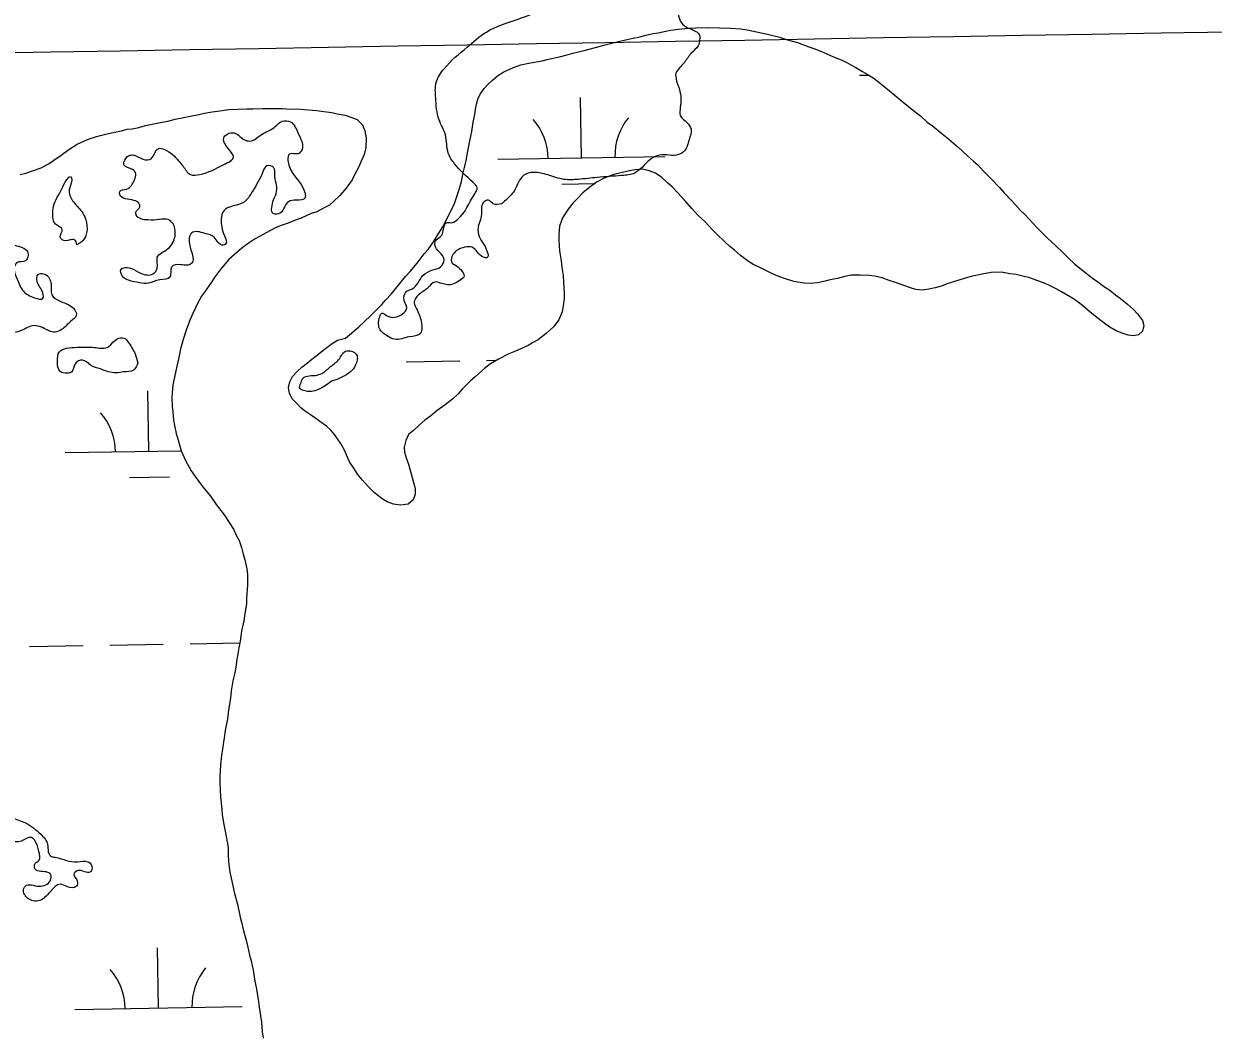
# Model space of a CAD drawing. Extents: x 3887375 to 3925618, y 296674 to 322633.
# Drawn here: x 3905697 to 3906408, y 313882 to 314484 of the extents above; entities that cross this region are included whole.
import ezdxf

# ---------------------------------------------------------------- set-up
doc = ezdxf.new("R2010")
doc.units = 0
for name, color, linetype in [('V-GRID-MAJR', 7, 'Continuous'), ('V-RIVR-EDGE', 7, 'Continuous'), ('V-WETL-SWMP', 7, 'Continuous')]:
    doc.layers.add(name, color=color, linetype=linetype)

msp = doc.modelspace()

# ---------------------------------------------------------------- linework, layer by layer
at = {"layer": 'V-GRID-MAJR'}
msp.add_spline([(3891444.7, 314225.88), (3896753.86, 314315.07), (3902063.01, 314405.04), (3907372.14, 314495.79), (3912681.27, 314587.3), (3917990.38, 314679.59), (3923299.47, 314772.65)], degree=3, dxfattribs=at)
at = {"layer": 'V-RIVR-EDGE'}
for points in [[(3905961.92, 314470.17), (3905973.37, 314479.23), (3905991.84, 314486.8), (3906011.78, 314493.78), (3906032.6, 314499.3), (3906048.43, 314504.24), (3906065.14, 314507.42), (3906073.34, 314506.82), (3906080.95, 314503.57), (3906087.09, 314497.7), (3906088.53, 314487.73), (3906090.87, 314483.63), (3906097.01, 314480.39), (3906100.81, 314477.45), (3906100.8, 314474.52), (3906099.92, 314471.01), (3906095.8, 314466.62), (3906091.69, 314461.06), (3906086.69, 314454.63), (3906088.72, 314444.96), (3906089.28, 314434.11), (3906089.27, 314429.43), (3906093.36, 314425.02), (3906095.69, 314421.21), (3906094.5, 314414.76), (3906091.85, 314408.33), (3906088.33, 314405.99), (3906076.9, 314405.73), (3906071.04, 314402.81), (3906061.93, 314394.92), (3906054.31, 314393.48), (3906039.66, 314392.34), (3906028.23, 314391.2), (3906019.73, 314391.22), (3906010.07, 314393.88), (3906001.58, 314395.36), (3905995.71, 314393.62), (3905990.13, 314384.55), (3905984.25, 314378.12), (3905982.49, 314376.66)], [(3905982.49, 314376.66), (3905977.51, 314376.67), (3905974.58, 314378.73), (3905971.35, 314376.98), (3905970.47, 314372.59), (3905970.16, 314368.19), (3905968.69, 314363.8), (3905968.67, 314358.24), (3905973.92, 314347.97), (3905973.91, 314344.45), (3905971.57, 314344.75), (3905964.84, 314350.63), (3905960.45, 314350.64), (3905953.41, 314346.26), (3905952.52, 314341.87), (3905955.44, 314339.52), (3905959.82, 314332.77), (3905956.88, 314330.43), (3905952.78, 314328.39), (3905945.75, 314329.29), (3905942.53, 314329.88), (3905938.42, 314326.37), (3905932.84, 314322.29), (3905930.19, 314317.61), (3905931.94, 314313.21), (3905934.55, 314305.29), (3905933.95, 314299.14), (3905927.21, 314297.1), (3905918.71, 314295.66), (3905914.03, 314297.72), (3905909.93, 314301.25), (3905909.66, 314309.16), (3905910.84, 314311.21), (3905914.06, 314309.73), (3905918.45, 314308.84), (3905925.79, 314314.39), (3905924.33, 314318.79), (3905925.81, 314324.35), (3905929.04, 314325.81), (3905935.5, 314333.71), (3905940.79, 314336.92), (3905946.06, 314338.95), (3905948.13, 314343.34), (3905942.58, 314352.15), (3905943.47, 314355.08), (3905946.4, 314357.41), (3905948.47, 314364.15), (3905949.35, 314365.32), (3905951.99, 314365.31), (3905956.39, 314367.35), (3905966.39, 314382.56), (3905967.86, 314386.07), (3905965.53, 314389.3), (3905954.42, 314400.46), (3905950.63, 314406.92), (3905948.9, 314417.76), (3905945.11, 314426.85), (3905943.09, 314439.75), (3905943.41, 314449.13), (3905948.11, 314457.32), (3905961.92, 314470.17)], [(3905816.13, 314399.92), (3905822.29, 314404.6), (3905819.08, 314409.59), (3905816.75, 314416.62), (3905818.81, 314418.38), (3905822.62, 314418.95), (3905829.35, 314414.54), (3905832.86, 314414.24), (3905839.03, 314418.03), (3905847.24, 314422.7), (3905851.35, 314425.91), (3905856.33, 314425.61), (3905860.71, 314419.15), (3905863.03, 314408.6), (3905860.97, 314406.55), (3905855.7, 314406.27), (3905854.81, 314402.76), (3905865.01, 314382.81), (3905865.01, 314380.17), (3905860.02, 314378.72), (3905855.04, 314377.85), (3905849.16, 314370.54), (3905845.36, 314371.43), (3905845.07, 314374.36), (3905846.25, 314379.05), (3905848.02, 314384.02), (3905846.88, 314394.28), (3905846.3, 314398.09), (3905842.2, 314399.27), (3905839.85, 314395.76), (3905833.96, 314384.64)], [(3905833.96, 314384.64), (3905827.5, 314377.04), (3905825.15, 314376.17), (3905821.05, 314375.01), (3905816.65, 314372.68), (3905814.87, 314367.41), (3905816.9, 314357.44), (3905817.47, 314352.46), (3905816.01, 314351.87), (3905810.75, 314356.58), (3905805.19, 314358.93), (3905797.28, 314359.25), (3905795.8, 314356.03), (3905796.64, 314340.5), (3905794.59, 314339.91), (3905790.78, 314340.22), (3905785.21, 314338.77), (3905784.32, 314332.91), (3905778.16, 314331.17), (3905771.42, 314329.13), (3905766.14, 314329.44), (3905755.03, 314335.03), (3905755.03, 314337.38), (3905756.2, 314338.25), (3905761.18, 314337.95), (3905767.04, 314335), (3905774.07, 314334.69), (3905776.71, 314338.2), (3905776.73, 314344.65), (3905782.9, 314349.61), (3905787.31, 314357.22), (3905786.74, 314363.37), (3905783.23, 314367.19), (3905777.96, 314367.2), (3905771.22, 314366.93), (3905764.19, 314369.88), (3905763.91, 314371.63), (3905766.26, 314374.85), (3905765.68, 314376.9), (3905762.75, 314378.67), (3905754.26, 314382.21), (3905754.27, 314383.96), (3905758.37, 314385.42), (3905763.07, 314390.97), (3905763.96, 314394.49), (3905761.92, 314397.13), (3905756.94, 314399.78), (3905757.24, 314402.71), (3905760.47, 314405.63), (3905763.11, 314405.62), (3905768.09, 314403.27), (3905773.07, 314403.55), (3905777.48, 314409.69), (3905780.99, 314409.09), (3905789.47, 314402.33), (3905792.1, 314399.1), (3905796.48, 314394.11), (3905802.05, 314394.1), (3905816.13, 314399.92)], [(3905728.7, 314352.09), (3905727.24, 314355.02), (3905724.6, 314355.03), (3905719.92, 314355.04), (3905718.75, 314356.8), (3905719.93, 314361.19), (3905715.84, 314364.43), (3905714.38, 314368.83), (3905714.69, 314375.27), (3905719.7, 314385.51), (3905722.64, 314391.07), (3905724.99, 314392.83), (3905725.57, 314390.48), (3905724.09, 314384.92), (3905726.13, 314378.47), (3905730.8, 314372.89), (3905733.43, 314368.78), (3905734.87, 314361.74)], [(3905668.56, 314322.65), (3905668.57, 314326.46), (3905666.82, 314330.27), (3905663.9, 314333.79), (3905656.88, 314338.5), (3905650.44, 314341.44), (3905649.57, 314344.08), (3905651.34, 314348.47), (3905655.15, 314350.51), (3905657.8, 314354.32), (3905661.03, 314358.7), (3905665.14, 314359.87), (3905671, 314359.85), (3905675.1, 314359.55), (3905677.14, 314355.73), (3905679.48, 314353.68), (3905685.34, 314353.66), (3905691.49, 314351.89), (3905699.1, 314348.06), (3905699.38, 314344.84), (3905698.2, 314342.79), (3905692.63, 314341.34), (3905691.16, 314337.24), (3905692.9, 314331.67), (3905696.69, 314324.34), (3905703.42, 314320.51), (3905708.4, 314320.2), (3905708.41, 314323.13), (3905704.91, 314330.47), (3905705.51, 314334.28), (3905708.73, 314334.85), (3905713.11, 314329.57), (3905713.68, 314322.24), (3905718.65, 314318.42), (3905727.43, 314313.13), (3905728.3, 314309.9), (3905725.07, 314306.39), (3905719.49, 314301.43), (3905715.68, 314299.97), (3905708.07, 314302.63), (3905703.09, 314303.81), (3905695.46, 314300.9), (3905683.45, 314300.05), (3905674.07, 314300.66), (3905671.43, 314298.03), (3905664.98, 314297.17), (3905659.71, 314299.23), (3905657.67, 314302.46), (3905654.45, 314302.17), (3905650.63, 314299.84), (3905645.08, 314303.37), (3905638.34, 314304.26), (3905633.08, 314309.84)], [(3905734.87, 314361.74), (3905733.1, 314355.6), (3905728.7, 314352.09)], [(3905742.87, 314277.93), (3905736.72, 314280.29), (3905732.04, 314283.23), (3905727.64, 314280.9), (3905725.58, 314276.21), (3905722.94, 314275.34), (3905718.55, 314276.52), (3905717.1, 314282.09), (3905718.29, 314288.24), (3905722.39, 314290.29), (3905728.84, 314290.86), (3905739.09, 314290.83), (3905746.71, 314290.81), (3905752.58, 314295.78), (3905756.98, 314296.35), (3905759.32, 314294), (3905763.4, 314286.96), (3905765.15, 314281.68)], [(3905871.19, 314274.1), (3905875, 314275.26), (3905880.29, 314279.35), (3905885.57, 314284.02), (3905888.51, 314288.12), (3905892.03, 314288.69), (3905896.12, 314285.75), (3905896.12, 314283.12), (3905893.76, 314277.85), (3905890.53, 314274.93), (3905880.85, 314270.56)], [(3905765.15, 314281.68), (3905762.5, 314277.29), (3905756.64, 314276.14), (3905751.95, 314275.56), (3905742.87, 314277.93)], [(3905880.85, 314270.56), (3905864.14, 314265.03), (3905861.8, 314266.5), (3905862.39, 314269.14), (3905863.27, 314271.77), (3905871.19, 314274.1)], [(3905664.55, 314004.47), (3905663.4, 314010.33), (3905661.94, 314014.15), (3905656.1, 314021.19), (3905654.94, 314025.59), (3905656.7, 314027.05), (3905661.09, 314027.63), (3905667.84, 314029.66), (3905672.53, 314029.65), (3905678.97, 314028.75), (3905682.77, 314025.52), (3905685.99, 314022.29), (3905686.55, 314014.67), (3905689.76, 314010.27), (3905697.96, 314006.73), (3905707.03, 313999.97), (3905710.82, 313994.98), (3905712.85, 313987.06), (3905715.78, 313986.18), (3905728.96, 313983.51), (3905735.4, 313983.49), (3905737.74, 313979.68), (3905736.56, 313977.34), (3905729.24, 313978.23), (3905726.89, 313975.9), (3905728.93, 313972.08), (3905728.34, 313968.86), (3905723.06, 313968.58), (3905718.67, 313970.06), (3905712.8, 313965.68), (3905705.46, 313960.13), (3905701.65, 313960.43), (3905696.98, 313964.84), (3905696.98, 313967.47), (3905697.87, 313968.94), (3905706.07, 313968.92), (3905712.82, 313972.42), (3905713.12, 313975.64), (3905711.36, 313977.11), (3905703.75, 313979.18), (3905703.47, 313982.11), (3905706.11, 313984.44), (3905705.83, 313989.72), (3905703.79, 313995.88), (3905701.45, 313997.93), (3905695.3, 313995.9), (3905689.14, 313996.5), (3905686.81, 313999.43), (3905683.6, 314004.42), (3905680.97, 314007.07), (3905681.23, 313995.05), (3905679.15, 313984.8), (3905673.88, 313986.28), (3905670.67, 313990.68), (3905665.69, 313990.7), (3905657.78, 313990.42), (3905650.74, 313988.68), (3905648.69, 313986.93)]]:
    msp.add_spline(points, degree=3, dxfattribs=at)
at = {"layer": 'V-WETL-SWMP'}
for p, q in [((3906196.46, 314453.36), (3906201.84, 314453.45)), ((3906030.22, 314404.07), (3906029.6, 314440.06)), ((3905980.23, 314403.21), (3906080.21, 314404.92)), ((3906018.49, 314388.43), (3906038.34, 314388.77)), ((3905925.45, 314282.18), (3905957.45, 314282.73)), ((3905973.44, 314283), (3905979.38, 314283.1)), ((3905771.75, 314228.79), (3905771.13, 314264.79)), ((3905721.76, 314227.93), (3905791, 314229.12)), ((3905760.02, 314213.16), (3905784.02, 314213.57)), ((3905700.34, 314112.12), (3905732.33, 314112.67)), ((3905748.33, 314112.94), (3905780.32, 314113.49)), ((3905796.32, 314113.76), (3905825.99, 314114.27)), ((3905777.46, 313896.17), (3905776.84, 313932.16)), ((3905727.47, 313895.31), (3905827.45, 313897.02))]:
    msp.add_line(p, q, dxfattribs=at)
for points in [[(3905869.05, 314283.69), (3905872.18, 314286.17), (3905874.59, 314288.2), (3905877.23, 314290.22), (3905881.31, 314293.13), (3905884.42, 314295.14), (3905889.14, 314296.39), (3905892.75, 314299.32), (3905897.09, 314303.16), (3905900.72, 314306.56), (3905903.86, 314309.5), (3905907.25, 314312.91), (3905910.88, 314316.54), (3905913.07, 314319.04), (3905916.71, 314322.91), (3905920.85, 314327.93), (3905925.01, 314333.18), (3905927.91, 314336.13), (3905932.06, 314341.15), (3905936.22, 314346.64), (3905938.65, 314349.37), (3905942.1, 314354.41), (3905944.07, 314357.39), (3905947.29, 314362.91), (3905949.78, 314367.52), (3905951.79, 314371.67), (3905954.05, 314376.28), (3905955.86, 314381.61), (3905957.15, 314385.08), (3905958.48, 314389.96), (3905959.58, 314395.08), (3905960.41, 314399.03), (3905961.23, 314402.52), (3905962.34, 314408.1), (3905963.48, 314414.16), (3905964.6, 314419.74), (3905965.48, 314425.34), (3905966.57, 314429.99), (3905966.9, 314433.02), (3905967.47, 314436.05), (3905968.53, 314439.76), (3905970.03, 314442.76), (3905971.99, 314445.51), (3905974.42, 314448.01), (3905976.83, 314450.27), (3905979.96, 314452.98), (3905983.79, 314455.43), (3905989.5, 314458.06), (3905994, 314459.55), (3905997.77, 314460.36), (3906002.02, 314461.16), (3906006.73, 314461.95), (3906010.51, 314463), (3906017.83, 314464.63), (3906020.9, 314465.47), (3906025.15, 314466.51), (3906031.76, 314468.16), (3906038.62, 314470.05), (3906043.58, 314471.29), (3906047.59, 314472.34), (3906053.97, 314474), (3906061.05, 314475.65), (3906065.3, 314476.45), (3906068.6, 314477.28), (3906073.09, 314478.3), (3906076.14, 314478.67), (3906080.63, 314479.7), (3906083.69, 314480.3), (3906088.16, 314480.86), (3906094.04, 314481.6), (3906098.26, 314481.7), (3906105.53, 314481.93), (3906112.79, 314481.7), (3906119.34, 314481.49), (3906125.42, 314481.05), (3906129.15, 314480.47), (3906135.89, 314479.08), (3906141.48, 314477.96), (3906144.5, 314477.16), (3906148.68, 314476.08), (3906152.62, 314474.78), (3906159.35, 314472.92), (3906166.06, 314470.36), (3906169.08, 314469.33), (3906173.7, 314467.54), (3906180.87, 314464.5), (3906185.5, 314462.71), (3906188.49, 314461.2), (3906191.25, 314459.71), (3906194.24, 314457.97), (3906198.15, 314455.74), (3906200.91, 314454.01), (3906205.04, 314451.53), (3906208.02, 314449.33), (3906212.12, 314445.91), (3906216.46, 314442.26), (3906218.97, 314440.3), (3906222.39, 314437.38), (3906227.87, 314432.98), (3906232.9, 314429.07), (3906236.76, 314425.43)], [(3905694.79, 314394.15), (3905698.09, 314394.98), (3905702.12, 314396.25), (3905707.33, 314398.19), (3905712.09, 314400.61), (3905714.96, 314402.63), (3905719.28, 314405.76), (3905723.84, 314409.13), (3905728.85, 314412.24), (3905735.03, 314415.09), (3905739.76, 314416.57), (3905742.83, 314417.41), (3905746.85, 314418.45), (3905751.1, 314419.48), (3905755.33, 314420.28), (3905758.64, 314421.11), (3905761.7, 314421.48), (3905765.7, 314422.28), (3905769.71, 314423.32), (3905776.55, 314424.74), (3905783.85, 314426.14), (3905787.4, 314427.2), (3905792.58, 314428.2), (3905796.35, 314429.01), (3905801.54, 314430.02), (3905804.84, 314430.85), (3905809.55, 314431.63), (3905812.6, 314432), (3905819.42, 314432.95), (3905824.82, 314433.24), (3905830.2, 314433.3), (3905833.72, 314433.42), (3905839.81, 314433.46), (3905845.66, 314433.5), (3905851.52, 314433.54), (3905856.42, 314433.15), (3905860.4, 314433.26), (3905866.94, 314432.81), (3905872.08, 314432.41), (3905876.27, 314431.8), (3905880.94, 314431.18), (3905884.19, 314430.38), (3905889.08, 314429.52), (3905893.01, 314428.22), (3905896.25, 314426.94), (3905899.43, 314423.79), (3905900.71, 314420.24), (3905901.5, 314415.77), (3905901.32, 314410.16), (3905900.25, 314405.98), (3905898.48, 314402.05), (3905896.96, 314398.36), (3905894.72, 314394.22), (3905893.21, 314390.99), (3905889.54, 314385.96), (3905885.88, 314381.63), (3905882.26, 314378.23), (3905879.6, 314375.74), (3905876.04, 314373.99), (3905871.98, 314371.78), (3905868.67, 314370.72), (3905862.73, 314368.1), (3905859.66, 314367.03), (3905854.91, 314365.08), (3905850.17, 314363.36), (3905847.33, 314362.28), (3905844, 314360.51), (3905839.94, 314358.3), (3905835.18, 314355.65), (3905831.11, 314352.97), (3905827.27, 314350.05), (3905824.39, 314347.8), (3905819.56, 314343.28), (3905814.94, 314338.04), (3905810.77, 314332.33), (3905809.05, 314329.81), (3905804.88, 314323.86), (3905803.16, 314321.34), (3905800.93, 314317.43), (3905797.91, 314310.97), (3905796.39, 314307.51), (3905794.1, 314301.73), (3905792.25, 314295.47), (3905790.67, 314289.91), (3905789.83, 314285.72), (3905788.19, 314278.51), (3905786.55, 314271.31), (3905785.99, 314268.29), (3905785.6, 314263.62), (3905785.5, 314260.58), (3905785.58, 314255.66)], [(3906236.76, 314425.43), (3906239.97, 314423.22), (3906244.53, 314419.33), (3906249.78, 314415.17), (3906255.25, 314410.54), (3906260.94, 314405.21), (3906264.58, 314402.04), (3906267.09, 314399.85), (3906270.25, 314396.24), (3906272.52, 314394.05), (3906274.79, 314391.64), (3906280, 314386.32), (3906282.72, 314383.41), (3906287.47, 314378.34), (3906289.5, 314375.93), (3906292.67, 314372.55), (3906294.94, 314370.37), (3906297.89, 314367.23), (3906302.42, 314362.4), (3906305.82, 314359.01), (3906308.77, 314356.1), (3906313.55, 314351.73), (3906317.87, 314347.6), (3906321.27, 314344.21), (3906324.91, 314340.82), (3906329.01, 314337.4), (3906331.53, 314335.45), (3906335.64, 314332.27), (3906338.85, 314330.06), (3906342.27, 314327.37), (3906345.94, 314324.91), (3906349.37, 314322.22), (3906352.34, 314320.01), (3906356.45, 314316.6), (3906360.1, 314313.44), (3906362.59, 314310.78), (3906365.51, 314306.93), (3906366.34, 314303.86), (3906365.54, 314300.61), (3906363.12, 314298.35), (3906360.05, 314297.74), (3906357.02, 314298.08), (3906353.31, 314299.37), (3906349.84, 314300.65), (3906345.93, 314302.89), (3906343.41, 314304.61), (3906339.07, 314308.03), (3906334.28, 314311.93), (3906329.72, 314315.83), (3906324.92, 314319.5), (3906321.93, 314321.23), (3906317.1, 314323.97), (3906313.88, 314325.71), (3906309.96, 314327.71), (3906306.27, 314329.47), (3906302.33, 314330.77), (3906298.16, 314332.31), (3906293.28, 314333.64), (3906290.03, 314334.45), (3906286.29, 314334.81), (3906281.17, 314335.68), (3906275.08, 314335.64), (3906269.66, 314334.64), (3906263.99, 314333.42), (3906260.92, 314332.59), (3906256.42, 314331.09), (3906251.93, 314329.83), (3906248.14, 314328.55), (3906245.29, 314327.47), (3906241.51, 314326.42), (3906237.74, 314325.61), (3906233.97, 314325.03), (3906230, 314325.39), (3906226.75, 314326.43), (3906222.81, 314327.73), (3906217.95, 314329.53), (3906214.01, 314330.83), (3906209.84, 314332.37), (3906205.43, 314333.45), (3906202.39, 314333.78), (3906196.78, 314333.96), (3906191.39, 314333.91), (3906187.61, 314333.09), (3906183.13, 314332.06), (3906178.89, 314331.27), (3906175.81, 314330.43), (3906171.33, 314329.4), (3906166.87, 314329.08), (3906163.36, 314329.19), (3906157.06, 314330.1), (3906151.5, 314331.92), (3906146.64, 314333.72), (3906142.71, 314335.48), (3906136.03, 314338.98), (3906133.26, 314340.24), (3906130.05, 314342.22), (3906125.24, 314345.66), (3906121.37, 314349.06), (3906118.85, 314351.02), (3906115.68, 314354.17), (3906111.13, 314358.53)], [(3906111.13, 314358.53), (3906108.41, 314361.2), (3906104.1, 314365.79), (3906100.02, 314369.67), (3906096.17, 314373.78), (3906091.88, 314378.83), (3906087.8, 314383.18), (3906084.41, 314386.81), (3906081.9, 314389), (3906078.26, 314392.39), (3906074.36, 314394.86), (3906070.66, 314396.39), (3906066.71, 314397.22), (3906062.25, 314396.9), (3906058.95, 314396.3), (3906053.75, 314395.06), (3906049.5, 314394.03), (3906043.81, 314391.87), (3906039.28, 314389.44), (3906035.2, 314386.53), (3906031.11, 314383.15), (3906027.71, 314379.51), (3906025.3, 314377.25), (3906022.36, 314373.36), (3906018.92, 314368.32), (3906017.11, 314363.22), (3906016.72, 314358.32), (3906016.6, 314354.8), (3906017.1, 314348.46), (3906018.08, 314342.58), (3906018.42, 314338.58), (3906019.2, 314333.87), (3906019.54, 314329.88), (3906019.79, 314323.08), (3906019.93, 314320.03), (3906019.31, 314315.6), (3906018.73, 314312.1), (3906016.7, 314307.25), (3906013.52, 314303.13), (3906009.17, 314299.06), (3906004.6, 314295.46), (3906001.02, 314293.47), (3905998.4, 314291.91), (3905993.88, 314289.95), (3905990.79, 314288.64), (3905986.76, 314286.9), (3905980.57, 314283.82), (3905975.79, 314280.93), (3905972.19, 314278.24), (3905968.81, 314275.3), (3905966.39, 314273.04), (3905963.98, 314270.77), (3905961.32, 314268.28), (3905958.9, 314265.78), (3905956.46, 314263.05), (3905953.08, 314259.88), (3905948.76, 314256.51), (3905943.96, 314253.15), (3905940.11, 314249.99), (3905936.51, 314247.3), (3905933.14, 314244.36), (3905929.75, 314241.2), (3905926.86, 314238.71), (3905925.34, 314235.25), (3905924.28, 314231.3), (3905924.41, 314228.25), (3905925.69, 314224.23), (3905926.76, 314221.15), (3905927.6, 314218.07), (3905929.08, 314213.11), (3905929.91, 314210.03), (3905930.73, 314206.49), (3905930.86, 314203.21), (3905929.58, 314199.74), (3905926.69, 314197.25), (3905921.98, 314196.47), (3905917.78, 314197.07), (3905914.08, 314198.6), (3905911.09, 314200.34), (3905906.52, 314204), (3905902.66, 314207.64), (3905899.27, 314211.5), (3905896.34, 314215.1), (3905894.12, 314218.69), (3905891.66, 314222.52), (3905889.91, 314226.09), (3905888.83, 314228.94), (3905886.62, 314232.99), (3905884.38, 314236.11), (3905882.59, 314238.74), (3905880.56, 314241.15), (3905877.83, 314243.82), (3905873.94, 314246.52), (3905871.42, 314248.24), (3905868.21, 314250.46), (3905865.23, 314252.43), (3905862.49, 314254.62), (3905860.22, 314257.04), (3905857.5, 314259.94), (3905855.74, 314263.28), (3905855.15, 314266.81)], [(3905855.15, 314266.81), (3905855.97, 314270.3), (3905857.48, 314273.53), (3905860.39, 314276.48), (3905863.04, 314278.97), (3905866.41, 314281.67), (3905869.05, 314283.69)], [(3905785.58, 314255.66), (3905785.94, 314252.37), (3905786.48, 314247.43), (3905787.08, 314244.14), (3905788.09, 314239.42), (3905789.34, 314234.7), (3905791.03, 314229.03), (3905793.66, 314223.32), (3905796.97, 314217.13), (3905799.43, 314213.77), (3905803.69, 314207.78), (3905808.42, 314202.01), (3905812, 314196.98), (3905814.69, 314193.38), (3905816.71, 314190.73), (3905819.61, 314186.19), (3905822.29, 314182.13), (3905824.04, 314178.32), (3905825.58, 314175.46), (3905827.08, 314171.2), (3905827.92, 314168.13), (3905828.95, 314163.88), (3905830.18, 314158.46), (3905830.54, 314155.17), (3905830.57, 314148.85), (3905830.08, 314141.14), (3905829.97, 314137.63), (3905829.08, 314131.81), (3905828.47, 314127.38), (3905827.1, 314121.34), (3905826.2, 314115.28), (3905825.37, 314111.33), (3905824.79, 314107.83), (3905824.21, 314104.34), (3905823.59, 314099.68), (3905823.02, 314096.42), (3905821.92, 314091.54), (3905820.79, 314085.72), (3905820.42, 314081.29), (3905819.25, 314074.3), (3905818.61, 314068.94), (3905817.21, 314061.96), (3905816.6, 314057.53), (3905815.69, 314051.01), (3905815.09, 314047.05), (3905814.44, 314041.45), (3905814.33, 314037.94), (3905814, 314034.91), (3905814.08, 314030.22), (3905814.2, 314026.71), (3905814.52, 314022.25), (3905815.22, 314014.97), (3905815.58, 314011.68), (3905816.36, 314006.74), (3905817.37, 314001.79), (3905818.57, 313995.43), (3905819.16, 313992.13), (3905819.02, 313987.69), (3905819.36, 313983.7), (3905820.09, 313977.35), (3905821.32, 313971.93), (3905822.13, 313968.16), (3905822.95, 313964.62), (3905824.62, 313958.24), (3905826.24, 313950.47), (3905827.07, 313947.4), (3905828.31, 313942.21), (3905829.77, 313936.77), (3905830.6, 313933.24), (3905831.82, 313927.81), (3905832.88, 313924.27), (3905834.11, 313918.84), (3905835.06, 313912.26), (3905836.08, 313907.54), (3905837.23, 313899.78), (3905837.6, 313896.72), (3905838.37, 313891.55), (3905838.95, 313887.78), (3905839.46, 313881.91), (3905840.04, 313878.15)]]:
    msp.add_lwpolyline(points, dxfattribs=at)
for centre, start, end in [((3905974.98, 314403.59), 0.21154, 41.7552), ((3906085.45, 314405.49), 140.21154, 181.75519), ((3905716.51, 314228.32), 0.21154, 41.7552), ((3905722.22, 313895.69), 0.21154, 41.7552), ((3905832.69, 313897.59), 140.21154, 181.75519)]:
    msp.add_arc(centre, 35.25, start, end, dxfattribs=at)

doc.saveas('drawing.dxf')
